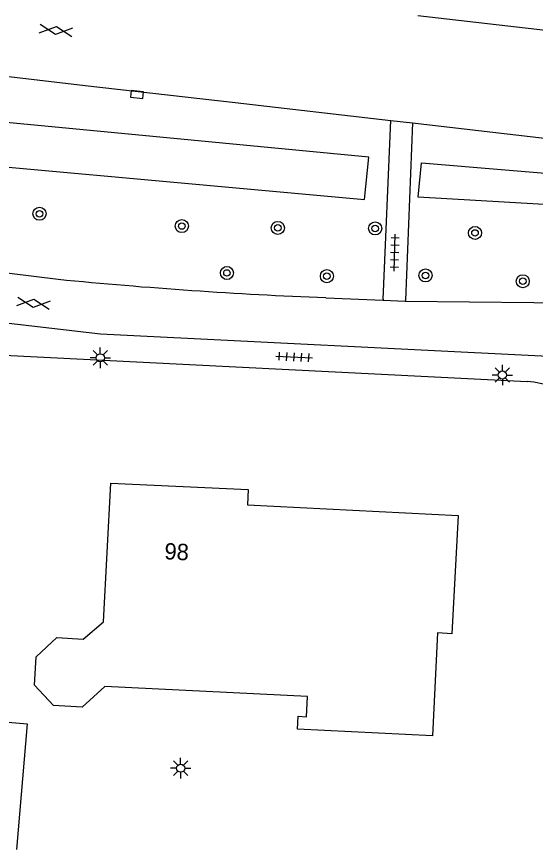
# Model space of a CAD drawing. Extents: x 131000 to 133014, y 396499 to 399001.
# Drawn here: x 131219.8 to 131251.5, y 397680.5 to 397731.4 of the extents above; entities that cross this region are included whole.
import ezdxf

# ---------------------------------------------------------------- set-up
doc = ezdxf.new("R2010")
doc.units = 0
for name, color, linetype in [('gg-afsc-hekwerk', 7, 'Continuous'), ('gg-anno-huisnummerreeks BGT', 7, 'Continuous'), ('gg-bbg-bijgebouw', 7, 'Continuous'), ('gg-bbg-hoofdgebouw', 7, 'Continuous'), ('gg-knt-verharding', 7, 'Continuous'), ('gt-grn-groengrens', 7, 'Continuous'), ('gt-symb-boom', 7, 'Continuous'), ('gt-symb-gesloten verharding', 7, 'Continuous'), ('gt-symb-kolk', 7, 'Continuous'), ('gt-symb-lichtmast', 7, 'Continuous'), ('gt-symb-tegel verharding', 7, 'Continuous')]:
    doc.layers.add(name, color=color, linetype=linetype)

# ---------------------------------------------------------------- blocks, each defined once
blk = doc.blocks.new('gt0-GESVH1')
at = {"layer": 'gt-symb-gesloten verharding'}
for p, q in [((-0.992, -0.261), (0.008, 0.239)), ((0.008, -0.261), (-0.992, 0.239)), ((0.008, 0.239), (1.008, -0.261)), ((1.008, 0.239), (0.008, -0.261))]:
    blk.add_line(p, q, dxfattribs=at)
blk = doc.blocks.new('gt0-BOOM')
at = {"layer": 'gt-symb-boom'}
for radius in [0.4, 0.2]:
    blk.add_circle((0, 0), radius, dxfattribs=at)
blk = doc.blocks.new('gt0-KOLK')
at = {"layer": 'gt-symb-kolk'}
blk.add_lwpolyline([(0, 0), (0.375, 0), (0.375, 0.4), (-0.375, 0.4), (-0.375, 0), (0, 0)], dxfattribs=at)
blk = doc.blocks.new('gt0-LMAST')
at = {"layer": 'gt-symb-lichtmast'}
for p, q in [((-0.005, 0.246), (-0.005, 0.621)), ((-0.182, 0.173), (-0.447, 0.438)), ((0.172, 0.173), (0.437, 0.438)), ((-0.255, -0.004), (-0.63, -0.004)), ((-0.182, -0.181), (-0.447, -0.446)), ((-0.005, -0.254), (-0.005, -0.629)), ((0.437, -0.446), (0.172, -0.181)), ((0.245, -0.004), (0.62, -0.004))]:
    blk.add_line(p, q, dxfattribs=at)
blk.add_circle((-0.005, -0.004), 0.25, dxfattribs=at)
blk = doc.blocks.new('gt0-TEG1')
at = {"layer": 'gt-symb-tegel verharding'}
for p, q in [((-1.125, 0), (1.125, 0)), ((-0.9, -0.25), (-0.9, 0.25)), ((-0.45, -0.25), (-0.45, 0.25)), ((0, -0.25), (0, 0.25)), ((0.45, -0.25), (0.45, 0.25)), ((0.9, -0.25), (0.9, 0.25))]:
    blk.add_line(p, q, dxfattribs=at)

msp = doc.modelspace()

# ---------------------------------------------------------------- linework, layer by layer
at = {"layer": 'gg-afsc-hekwerk'}
msp.add_line((131215.25, 397710.91), (131250.98, 397709.11), dxfattribs=at)
msp.add_arc((131250.768, 397705.111), 4.004, 355.5536, 86.963, dxfattribs=at)
at = {"layer": 'gg-bbg-bijgebouw'}
msp.add_lwpolyline([(131213.391, 397688.796), (131220.402, 397688.195), (131219.755, 397680.515)], dxfattribs=at)
at = {"layer": 'gg-bbg-hoofdgebouw'}
msp.add_lwpolyline([(131225.528, 397702.901), (131233.91, 397702.5), (131233.87, 397701.56), (131246.75, 397700.91), (131246.37, 397693.69), (131245.49, 397693.74), (131245.18, 397687.46), (131236.94, 397687.867), (131236.978, 397688.646), (131237.477, 397688.622), (131237.536, 397689.851), (131225.154, 397690.462), (131223.76, 397689.209), (131222.022, 397689.295), (131220.861, 397690.551), (131220.949, 397692.284), (131222.227, 397693.457), (131223.832, 397693.362), (131225.079, 397694.417), (131225.528, 397702.901)], dxfattribs=at)
at = {"layer": 'gg-knt-verharding'}
for p, q in [((131210.387, 397728.775), (131223.956, 397727.202)), ((131223.956, 397727.202), (131233.12, 397726.149)), ((131233.12, 397726.149), (131242.644, 397725.054)), ((131242.179, 397714.132), (131242.644, 397725.054)), ((131242.644, 397725.054), (131243.955, 397724.904)), ((131243.955, 397724.904), (131243.527, 397714.069)), ((131238.67, 397714.227), (131242.177, 397714.078)), ((131242.179, 397714.132), (131242.177, 397714.078)), ((131242.177, 397714.078), (131243.525, 397714.022)), ((131243.527, 397714.069), (131243.525, 397714.022)), ((131224.9, 397712.01), (131253.921, 397710.56))]:
    msp.add_line(p, q, dxfattribs=at)
for points in [[(131244.294, 397731.474), (131255.83, 397730.15), (131280.36, 397727.52), (131296.545, 397725.976)], [(131243.955, 397724.904), (131273.968, 397721.426), (131310.791, 397717.232)], [(131166.08, 397718.623), (131214.726, 397713.19), (131224.9, 397712.01)], [(131206.819, 397717.179), (131214.853, 397716.274), (131222.296, 397715.354)], [(131243.525, 397714.022), (131255.306, 397713.892), (131256.075, 397714.08)]]:
    msp.add_lwpolyline(points, dxfattribs=at)
msp.add_arc((131249.762, 397994.893), 280.885, 264.38842, 267.73682, dxfattribs=at)
at = {"layer": 'gt-grn-groengrens'}
for points in [[(131207.813, 397723.237), (131241.034, 397720.231), (131241.305, 397722.806), (131208.259, 397725.975)], [(131244.308, 397720.375), (131244.518, 397722.471), (131290.791, 397718.604), (131267.778, 397719.013), (131244.308, 397720.375)]]:
    msp.add_lwpolyline(points, dxfattribs=at)

# ---------------------------------------------------------------- block references
at = {"layer": 'gt-symb-boom'}
for p in [(131221.164, 397719.354), (131229.862, 397718.603), (131235.73, 397718.491), (131241.68, 397718.458), (131247.786, 397718.181), (131232.622, 397715.736), (131244.761, 397715.585), (131238.73, 397715.539), (131250.706, 397715.231)]:
    msp.add_blockref('gt0-BOOM', p, dxfattribs=at)
at = {"layer": 'gt-symb-gesloten verharding', "rotation": -6.606034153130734}
for p in [(131222.158, 397730.565), (131220.789, 397713.892)]:
    msp.add_blockref('gt0-GESVH1', p, dxfattribs=at)
at = {"layer": 'gt-symb-kolk', "rotation": 173.74206608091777}
msp.add_blockref('gt0-KOLK', (131227.141, 397726.836), dxfattribs=at)
at = {"layer": 'gt-symb-lichtmast'}
for p in [(131224.882, 397710.555), (131249.465, 397709.504), (131229.795, 397685.476)]:
    msp.add_blockref('gt0-LMAST', p, dxfattribs=at)
at = {"layer": 'gt-symb-tegel verharding'}
for p, rotation in [((131242.878, 397716.973), 88.16532707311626), ((131236.73, 397710.604), -2.8652657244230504)]:
    msp.add_blockref('gt0-TEG1', p, dxfattribs=dict(at, rotation=rotation))

# ---------------------------------------------------------------- texts
at = {"layer": 'gg-anno-huisnummerreeks BGT'}
msp.add_text('98', height=1, rotation=357.2, dxfattribs=at).set_placement((131228.782, 397698.241))

doc.saveas('drawing.dxf')
